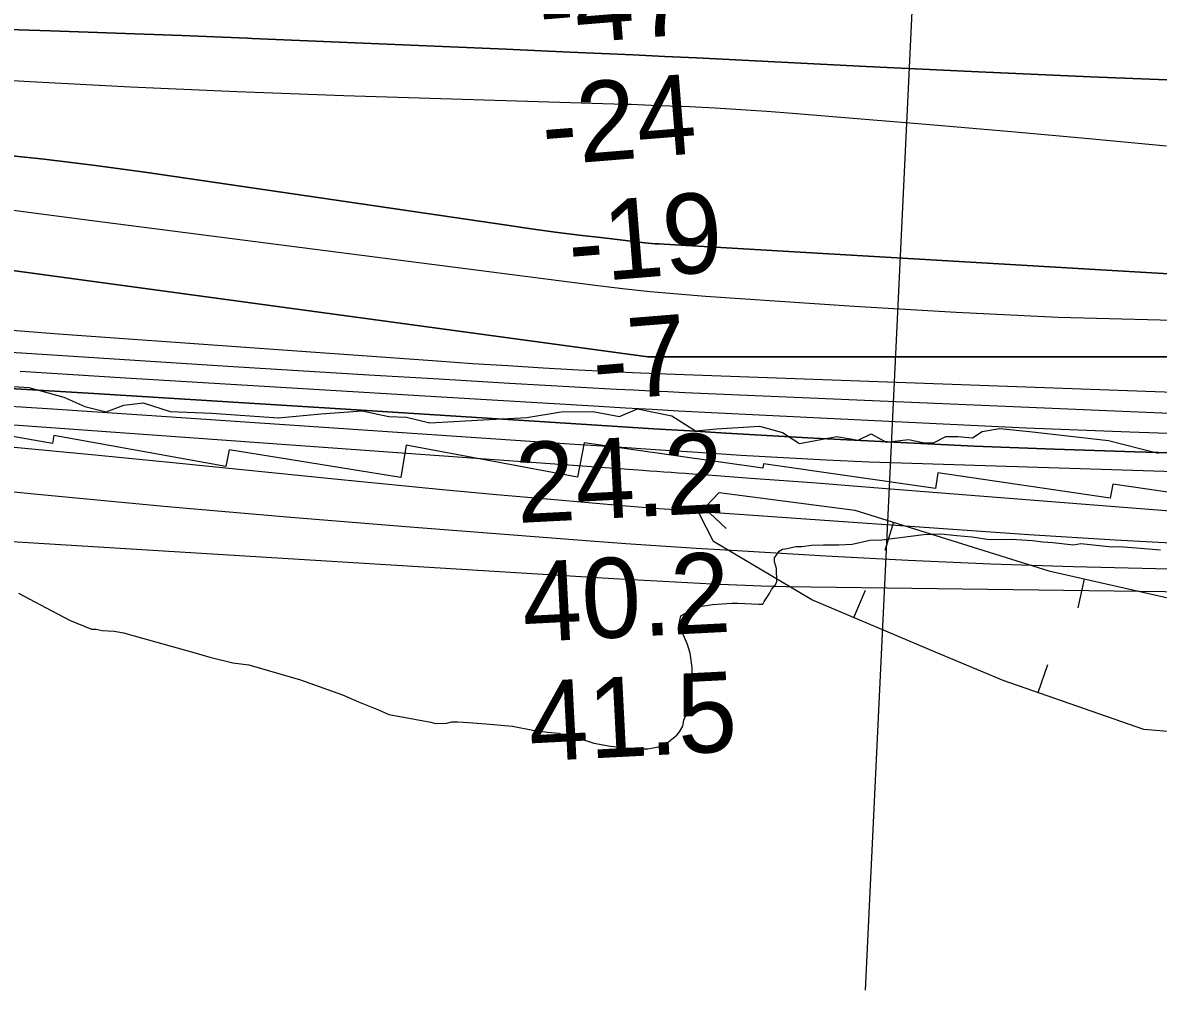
# Model space of a CAD drawing. Extents: x 3279314 to 3317160, y 734079 to 759431.
# Drawn here: x 3292320 to 3293271, y 751724 to 752534 of the extents above; entities that cross this region are included whole.
import ezdxf

# ---------------------------------------------------------------- set-up
doc = ezdxf.new("R2010")
doc.units = 0
for name, color, linetype in [('V-BORW-LINE', 7, 'Continuous'), ('V-RIVR-EDGE', 7, 'Continuous'), ('V-RIVR-RANG', 7, 'Continuous'), ('V-RRAP-RVMT', 7, 'Continuous'), ('V-SITE-VEGE', 7, 'Continuous'), ('V-TOPO-DPTH', 7, 'Continuous'), ('V-TOPO-MAJR', 7, 'Continuous'), ('V-TOPO-MINR', 7, 'Continuous'), ('V-TOPO-WATR', 7, 'Continuous')]:
    doc.layers.add(name, color=color, linetype=linetype)

msp = doc.modelspace()

# ---------------------------------------------------------------- linework, layer by layer
at = {"layer": 'V-BORW-LINE'}
for p, q in [((3292890.62, 752128.26), (3292908.8, 752111.1)), ((3293049.08, 752116.4), (3293041.6, 752092.54)), ((3293208.68, 752068.9), (3293203.15, 752044.52)), ((3293015.74, 752036.44), (3293025.53, 752059.45)), ((3293170.01, 751973.68), (3293178.25, 751997.29))]:
    msp.add_line(p, q, dxfattribs=at)
msp.add_lwpolyline([(3293946.9, 751830.85), (3293806.13, 751844.6), (3293714.87, 751864.3), (3293530.58, 751894.29), (3293385.72, 751932.18), (3293258.6, 751942.75), (3293140.64, 751983.94), (3293084.57, 752007.15), (3292980.57, 752051.41), (3292898.21, 752100.11), (3292886.31, 752123.69), (3292902.95, 752141.32), (3293016.73, 752126.55), (3293178.95, 752075.64), (3293400.56, 752025.4), (3293615.39, 751993.16), (3293898.27, 751933.91)], dxfattribs=at)
at = {"layer": 'V-RIVR-EDGE'}
msp.add_lwpolyline([(3292265.33, 752233.06), (3292325.31, 752229), (3292354.41, 752221.1), (3292372.21, 752213.23), (3292390.02, 752208.84), (3292404.82, 752214.45), (3292420.9, 752216.15), (3292443.49, 752209.14), (3292478.26, 752207.75), (3292533.89, 752203.7), (3292569.98, 752207.09), (3292604.32, 752209.61), (3292626.48, 752204.78), (3292641.26, 752204.31), (3292660.8, 752199.48), (3292710.8, 752202.4), (3292742.1, 752204.06), (3292770.8, 752208.77), (3292797.32, 752209.14), (3292819.48, 752204.74), (3292834.71, 752211.22), (3292863.38, 752205.5), (3292883.34, 752192.84), (3292900.74, 752194.54), (3292936.82, 752196.62), (3292955.93, 752191.36), (3292970.25, 752182.19), (3293001.57, 752188.2), (3293019.38, 752185.12), (3293030.26, 752190.3), (3293042.85, 752183.32), (3293061.54, 752185.45), (3293075.01, 752182.8), (3293082.4, 752182.79), (3293092.85, 752187.98), (3293102.85, 752187.95), (3293115.01, 752187.05), (3293123.29, 752192.25), (3293138.07, 752194.82), (3293162.84, 752192.15), (3293228.89, 752184.6), (3293270.6, 752174.06)], dxfattribs=at)
at = {"layer": 'V-RIVR-RANG'}
msp.add_line((3293025.54, 751724.47), (3293076.03, 752783.27), dxfattribs=at)
at = {"layer": 'V-RRAP-RVMT'}
for p, q in [((3292344.89, 752182.25), (3292199.04, 752208.15)), ((3292346.12, 752188.87), (3292344.89, 752182.25)), ((3292490.17, 752163.02), (3292346.12, 752188.87)), ((3292492.87, 752176.94), (3292490.17, 752163.02)), ((3292636.61, 752153.78), (3292492.87, 752176.94)), ((3292641.02, 752180.83), (3292636.61, 752153.78)), ((3292784.49, 752154.08), (3292641.02, 752180.83)), ((3292789.91, 752182.77), (3292784.49, 752154.08)), ((3292939.56, 752161.61), (3292789.91, 752182.77)), ((3292940.03, 752165.28), (3292939.56, 752161.61)), ((3293083.99, 752144.47), (3292940.03, 752165.28)), ((3293085.94, 752157.55), (3293083.99, 752144.47)), ((3293230.26, 752136.34), (3293085.94, 752157.55)), ((3293232.46, 752148.17), (3293230.26, 752136.34)), ((3293381.55, 752126.6), (3293232.46, 752148.17))]:
    msp.add_line(p, q, dxfattribs=at)
at = {"layer": 'V-SITE-VEGE'}
for points in [[(3292707.71, 751947.59), (3292720.48, 751946.55), (3292729.92, 751945.49), (3292747.14, 751942.26), (3292759.35, 751940.66), (3292768.79, 751939.6), (3292773.24, 751937.96), (3292779.35, 751936.33), (3292783.79, 751935.8), (3292793.24, 751933.08), (3292798.24, 751931.44), (3292812.13, 751928.74), (3292832.12, 751926.63), (3292837.11, 751926.66), (3292843.21, 751926.7), (3292849.31, 751927.84), (3292856.52, 751928.99), (3292867.57, 751937.93), (3292869.77, 751940.71), (3292872.52, 751945.72), (3292873.6, 751950.72), (3292877.43, 751960.18), (3292880.12, 751975.73), (3292880.57, 751994.59), (3292878.84, 752006.79), (3292876.58, 752013.99), (3292873.21, 752021.74), (3292869.28, 752030.04), (3292870.9, 752037.82), (3292873.67, 752039.5), (3292886.95, 752045.68), (3292897.48, 752047.4), (3292913.57, 752048.6), (3292918.56, 752048.62), (3292936.32, 752047.61), (3292939.65, 752047.63), (3292940.75, 752049.86), (3292945.15, 752056.54), (3292946.8, 752059.88), (3292950.1, 752063.78), (3292951.2, 752066.56), (3292951.14, 752077.66), (3292949.44, 752083.2), (3292949.42, 752086.53), (3292953.28, 752092.1), (3292956.04, 752093.78), (3292959.92, 752094.35), (3292967.13, 752096.05), (3292972.12, 752096.08), (3292980.44, 752097.24), (3292990.42, 752097.3), (3293003.19, 752097.36), (3293014.28, 752097.98), (3293029.24, 752101.39), (3293039.23, 752101.45), (3293074.16, 752106.08), (3293088.58, 752106.71), (3293101.91, 752105.12), (3293114.68, 752104.08), (3293129.12, 752101.94), (3293147.43, 752102.04), (3293165.19, 752101.03), (3293174.07, 752099.97), (3293182.4, 752099.46), (3293199.61, 752097.34), (3293205.71, 752098.48), (3293231.8, 752095.85), (3293237.9, 752095.88), (3293252.33, 752094.85), (3293272.32, 752093.3)], [(3292316.48, 752056.96), (3292334.85, 752047.08), (3292359.33, 752034.45), (3292377.69, 752026.78), (3292381.57, 752026.8), (3292386.57, 752025.72), (3292396.56, 752025.22), (3292404.34, 752023.6), (3292420.45, 752019.25), (3292449.35, 752011.08), (3292463.24, 752007.28), (3292476.58, 752003.47), (3292496.03, 751998.58), (3292509.35, 751996.99), (3292552.7, 751984.46), (3292587.73, 751971.9), (3292601.08, 751965.87), (3292617.76, 751959.3), (3292626.66, 751955.46), (3292634.44, 751953.84), (3292661.65, 751949), (3292665.54, 751947.91), (3292674.97, 751947.96), (3292679.41, 751949.1), (3292684.4, 751949.12), (3292693.28, 751948.62), (3292707.71, 751947.59)]]:
    msp.add_lwpolyline(points, dxfattribs=at)
at = {"layer": 'V-TOPO-DPTH'}
for p, q in [((3292343.4, 752527.74), (3292288.4, 752529.55)), ((3292343.4, 752527.74), (3292288.4, 752529.55)), ((3292398.4, 752525.81), (3292343.4, 752527.74)), ((3292398.4, 752525.81), (3292343.4, 752527.74)), ((3292453.39, 752523.69), (3292398.4, 752525.81)), ((3292453.39, 752523.69), (3292398.4, 752525.81)), ((3292508.37, 752521.45), (3292453.39, 752523.69)), ((3292508.37, 752521.45), (3292453.39, 752523.69)), ((3292511.99, 752521.3), (3292508.37, 752521.45)), ((3292511.99, 752521.3), (3292508.37, 752521.45)), ((3292565.16, 752519.03), (3292511.99, 752521.3)), ((3292565.16, 752519.03), (3292511.99, 752521.3)), ((3292618.33, 752516.77), (3292565.16, 752519.03)), ((3292618.33, 752516.77), (3292565.16, 752519.03)), ((3292671.5, 752514.49), (3292618.33, 752516.77)), ((3292671.5, 752514.49), (3292618.33, 752516.77)), ((3292724.66, 752512.22), (3292671.5, 752514.49)), ((3292724.66, 752512.22), (3292671.5, 752514.49)), ((3292777.96, 752509.93), (3292724.66, 752512.22)), ((3292777.96, 752509.93), (3292724.66, 752512.22)), ((3292804.48, 752508.77), (3292777.96, 752509.93)), ((3292804.48, 752508.77), (3292777.96, 752509.93)), ((3292830.99, 752507.56), (3292804.48, 752508.77)), ((3292830.99, 752507.56), (3292804.48, 752508.77)), ((3292857.5, 752506.3), (3292830.99, 752507.56)), ((3292857.5, 752506.3), (3292830.99, 752507.56)), ((3292884.01, 752505), (3292857.5, 752506.3)), ((3292884.01, 752505), (3292857.5, 752506.3)), ((3293026.15, 752497.87), (3292884.01, 752505)), ((3293026.15, 752497.87), (3292884.01, 752505)), ((3293120, 752493.4), (3293026.15, 752497.87)), ((3293120, 752493.4), (3293026.15, 752497.87)), ((3293213.86, 752489.25), (3293120, 752493.4)), ((3293213.86, 752489.25), (3293120, 752493.4)), ((3293307.74, 752485.58), (3293213.86, 752489.25)), ((3293307.74, 752485.58), (3293213.86, 752489.25))]:
    msp.add_line(p, q, dxfattribs=at)
for points in [[(3292231.78, 752491.25), (3292321, 752485.69), (3292410.25, 752480.8), (3292499.55, 752476.89), (3292588.88, 752473.63), (3292823.76, 752466.37), (3292829.38, 752466.19), (3292835, 752465.99), (3292840.62, 752465.78), (3292846.25, 752465.55), (3292878.14, 752464.21), (3292899.71, 752463.18), (3292921.26, 752461.97), (3292942.8, 752460.5), (3292964.32, 752458.86), (3293082.81, 752449.07), (3293147.7, 752443.51), (3293212.56, 752437.67), (3293277.38, 752431.41)], [(3292231.78, 752491.25), (3292321, 752485.69), (3292410.25, 752480.8), (3292499.55, 752476.89), (3292588.88, 752473.63), (3292823.76, 752466.37), (3292829.38, 752466.19), (3292835, 752465.99), (3292840.62, 752465.78), (3292846.25, 752465.55), (3292878.14, 752464.21), (3292899.71, 752463.18), (3292921.26, 752461.97), (3292942.8, 752460.5), (3292964.32, 752458.86), (3293082.81, 752449.07), (3293147.7, 752443.51), (3293212.56, 752437.67), (3293277.38, 752431.41)], [(3293431.36, 752315.41), (3292852.17, 752349.27), (3292849.35, 752349.46), (3292846.54, 752349.68), (3292843.74, 752349.95), (3292840.93, 752350.25), (3292806.1, 752354.28), (3292785.9, 752356.71), (3292765.72, 752359.27), (3292745.55, 752362.01), (3292725.41, 752364.88), (3292424.25, 752409.19), (3292381.13, 752415.06), (3292337.93, 752420.31), (3292294.63, 752424.62)], [(3293431.36, 752315.41), (3292852.17, 752349.27), (3292849.35, 752349.46), (3292846.54, 752349.68), (3292843.74, 752349.95), (3292840.93, 752350.25), (3292806.1, 752354.28), (3292785.9, 752356.71), (3292765.72, 752359.27), (3292745.55, 752362.01), (3292725.41, 752364.88), (3292424.25, 752409.19), (3292381.13, 752415.06), (3292337.93, 752420.31), (3292294.63, 752424.62)], [(3291970.47, 752373.38), (3292843.42, 752254.87), (3293526.43, 752254.74), (3293560.15, 752254.9), (3293593.87, 752255.29), (3293627.58, 752256.01), (3293661.29, 752256.96), (3294260.5, 752276.84)], [(3294260.5, 752276.84), (3293661.29, 752256.96), (3293627.58, 752256.01), (3293593.87, 752255.29), (3293560.15, 752254.9), (3293526.43, 752254.74), (3292843.42, 752254.87), (3291970.47, 752373.38)], [(3291960.22, 752281.27), (3292491.75, 752247.05), (3292550.71, 752243.33), (3292609.69, 752239.71), (3292668.67, 752236.23), (3292727.66, 752232.85), (3292816.97, 752227.84), (3292831.3, 752227.07), (3292845.65, 752226.33), (3292859.99, 752225.65), (3292874.34, 752225.01), (3293280.03, 752207.67), (3293332.19, 752205.61), (3293384.36, 752203.77), (3293436.53, 752202.26), (3293488.72, 752200.97), (3293569.87, 752199.22), (3293581.48, 752199.06), (3293593.09, 752199.02), (3293604.7, 752199.17), (3293616.32, 752199.44), (3293720.47, 752202.66), (3293784.14, 752204.91), (3293847.8, 752207.54)], [(3291960.22, 752281.27), (3292491.75, 752247.05), (3292550.71, 752243.33), (3292609.69, 752239.71), (3292668.67, 752236.23), (3292727.66, 752232.85), (3292816.97, 752227.84), (3292831.3, 752227.07), (3292845.65, 752226.33), (3292859.99, 752225.65), (3292874.34, 752225.01), (3293280.03, 752207.67), (3293332.19, 752205.61), (3293384.36, 752203.77), (3293436.53, 752202.26), (3293488.72, 752200.97), (3293569.87, 752199.22), (3293581.48, 752199.06), (3293593.09, 752199.02), (3293604.7, 752199.17), (3293616.32, 752199.44), (3293720.47, 752202.66), (3293784.14, 752204.91), (3293847.8, 752207.54)], [(3294101.37, 752181.66), (3293650.87, 752167.35), (3293622.67, 752166.7), (3293594.47, 752166.4), (3293566.27, 752166.61), (3293538.07, 752167.15), (3293250.87, 752175.29), (3293183.7, 752177.48), (3293116.54, 752180.06), (3293049.42, 752183.22), (3292982.31, 752186.76), (3292908.63, 752190.97), (3292878.37, 752192.73), (3292848.11, 752194.53), (3292817.86, 752196.39), (3292787.61, 752198.29), (3292595.07, 752210.56), (3292487.34, 752217.35), (3292379.61, 752224.02), (3292271.87, 752230.53)]]:
    msp.add_lwpolyline(points, dxfattribs=at)
at = {"layer": 'V-TOPO-MAJR'}
msp.add_lwpolyline([(3292312.95, 752179.05), (3292380.78, 752172.63), (3292448.59, 752165.95), (3292581.02, 752152.52), (3292626.25, 752148.04), (3292671.5, 752143.7), (3292716.77, 752139.58), (3292762.05, 752135.59), (3292825.31, 752130.17), (3292838.97, 752129.03), (3292852.63, 752127.93), (3292866.3, 752126.9), (3292879.97, 752125.91), (3293162.2, 752106.09), (3293234.6, 752101.55), (3293307.04, 752097.71)], dxfattribs=at)
at = {"layer": 'V-TOPO-MINR'}
for p, q in [((3292288.4, 752529.55), (3292343.4, 752527.74)), ((3292343.4, 752527.74), (3292398.4, 752525.81)), ((3292398.4, 752525.81), (3292453.39, 752523.69)), ((3292453.39, 752523.69), (3292508.37, 752521.45)), ((3292508.37, 752521.45), (3292511.99, 752521.3)), ((3292511.99, 752521.3), (3292565.16, 752519.03)), ((3292565.16, 752519.03), (3292618.33, 752516.77)), ((3292618.33, 752516.77), (3292671.5, 752514.49)), ((3292671.5, 752514.49), (3292724.66, 752512.22)), ((3292724.66, 752512.22), (3292777.96, 752509.93)), ((3292777.96, 752509.93), (3292804.48, 752508.77)), ((3292804.48, 752508.77), (3292830.99, 752507.56)), ((3292830.99, 752507.56), (3292857.5, 752506.3)), ((3292857.5, 752506.3), (3292884.01, 752505)), ((3292884.01, 752505), (3293026.15, 752497.87)), ((3293026.15, 752497.87), (3293120, 752493.4)), ((3293120, 752493.4), (3293213.86, 752489.25)), ((3293213.86, 752489.25), (3293307.74, 752485.58))]:
    msp.add_line(p, q, dxfattribs=at)
for points in [[(3292231.78, 752491.25), (3292321, 752485.69), (3292410.25, 752480.8), (3292499.55, 752476.89), (3292588.88, 752473.63), (3292823.76, 752466.37), (3292829.38, 752466.19), (3292835, 752465.99), (3292840.62, 752465.78), (3292846.25, 752465.55), (3292878.14, 752464.21), (3292899.71, 752463.18), (3292921.26, 752461.97), (3292942.8, 752460.5), (3292964.32, 752458.86), (3293082.81, 752449.07), (3293147.7, 752443.51), (3293212.56, 752437.67), (3293277.38, 752431.41)], [(3292294.63, 752424.62), (3292337.93, 752420.31), (3292381.13, 752415.06), (3292424.25, 752409.19), (3292725.41, 752364.88), (3292745.55, 752362.01), (3292765.72, 752359.27), (3292785.9, 752356.71), (3292806.1, 752354.28), (3292840.93, 752350.25), (3292843.74, 752349.95), (3292846.54, 752349.68), (3292849.35, 752349.46), (3292852.17, 752349.27), (3293431.36, 752315.41)], [(3292284.39, 752381.11), (3292331.36, 752375.01), (3292378.33, 752368.94), (3292799.14, 752314.76), (3292822.19, 752312), (3292845.26, 752309.52), (3292868.38, 752307.45), (3292891.52, 752305.66), (3293015.94, 752297.15), (3293101.34, 752292.1), (3293186.77, 752288.11), (3293272.27, 752285.7), (3293357.81, 752284.35), (3293556.03, 752283.05), (3293575.7, 752283.02), (3293595.37, 752283.14), (3293615.04, 752283.46), (3293634.7, 752283.91), (3293846.75, 752289.97)], [(3291970.47, 752373.38), (3292843.42, 752254.87), (3293526.43, 752254.74), (3293560.15, 752254.9), (3293593.87, 752255.29), (3293627.58, 752256.01), (3293661.29, 752256.96), (3294260.5, 752276.84)], [(3292282.58, 752279.21), (3292349.93, 752273.98), (3292667.05, 752251.36), (3292696.61, 752249.33), (3292726.17, 752247.42), (3292755.75, 752245.67), (3292785.33, 752244.03), (3292830.53, 752241.66), (3292837.52, 752241.31), (3292844.5, 752240.98), (3292851.49, 752240.69), (3292858.48, 752240.42), (3293499.92, 752217.5)], [(3292317.88, 752242.71), (3292406.04, 752237.3), (3292494.19, 752231.93), (3292582.35, 752226.6), (3292670.51, 752221.3), (3292802.67, 752213.4), (3292824.76, 752212.11), (3292846.85, 752210.86), (3292868.94, 752209.69), (3292891.03, 752208.55), (3293073.3, 752199.46), (3293160.01, 752195.47), (3293246.73, 752191.9), (3293333.47, 752188.97), (3293420.23, 752186.48), (3293553.97, 752183.13), (3293573.87, 752182.8), (3293593.78, 752182.7), (3293613.69, 752182.93), (3293633.59, 752183.38), (3293833.26, 752189.64), (3293930.83, 752193.18)], [(3292271.87, 752230.53), (3292379.61, 752224.02), (3292487.34, 752217.35), (3292595.07, 752210.56), (3292787.61, 752198.29), (3292817.86, 752196.39), (3292848.11, 752194.53), (3292878.37, 752192.73), (3292908.63, 752190.97), (3292982.31, 752186.76), (3293049.42, 752183.22), (3293116.54, 752180.06), (3293183.7, 752177.48), (3293250.87, 752175.29), (3293538.07, 752167.15), (3293566.27, 752166.61), (3293594.47, 752166.4), (3293622.67, 752166.7), (3293650.87, 752167.35), (3294101.37, 752181.66)], [(3292265.9, 752216.31), (3292344.94, 752211.29), (3292423.97, 752206.08), (3292777.87, 752182.05), (3292813.66, 752179.64), (3292849.45, 752177.25), (3292885.24, 752174.9), (3292921.04, 752172.57), (3292956.84, 752170.43), (3292992.66, 752168.53), (3293028.49, 752166.99), (3293064.34, 752165.68), (3293522.18, 752151.27), (3293558.67, 752150.47), (3293595.16, 752150.13), (3293631.65, 752150.5), (3293668.14, 752151.32), (3294367.13, 752173.83)], [(3292254.26, 752202.06), (3292838.97, 752159.83), (3292844.91, 752159.4), (3292850.86, 752158.98), (3292856.8, 752158.56), (3292862.75, 752158.14), (3292868.7, 752157.73), (3292874.64, 752157.3), (3292880.59, 752156.88), (3292886.53, 752156.44), (3292929.58, 752153.29), (3292957.04, 752151.25), (3292984.51, 752149.18), (3293011.97, 752147.06), (3293039.42, 752144.9), (3293408.17, 752115.67)], [(3292235.12, 752149.29), (3292338.2, 752139.12), (3292441.33, 752129.46), (3292544.53, 752120.58), (3292647.77, 752112.21), (3292795.47, 752100.8), (3292824.9, 752098.61), (3292854.34, 752096.52), (3292883.8, 752094.6), (3292913.25, 752092.79), (3292992.29, 752088.13), (3293061.29, 752084.5), (3293130.31, 752081.44), (3293199.36, 752079.24), (3293268.44, 752077.61), (3293547.45, 752072.76), (3293572.5, 752072.55), (3293597.55, 752072.64), (3293622.6, 752073.17), (3293647.64, 752074), (3293920.19, 752085.47)], [(3292260.79, 752103.32), (3292814.7, 752069.26), (3292835.31, 752068.04), (3292855.92, 752066.86), (3292876.54, 752065.77), (3292897.17, 752064.73), (3292917.8, 752063.84), (3292938.43, 752063.09), (3292959.07, 752062.56), (3292979.71, 752062.18), (3293530, 752054.9), (3293564.01, 752054.73), (3293598.01, 752054.95), (3293632, 752055.75), (3293665.98, 752056.92), (3294174.13, 752078.78)]]:
    msp.add_lwpolyline(points, dxfattribs=at)
at = {"layer": 'V-TOPO-WATR'}
msp.add_lwpolyline([(3291960.22, 752281.27), (3292491.75, 752247.05), (3292550.71, 752243.33), (3292609.69, 752239.71), (3292668.67, 752236.23), (3292727.66, 752232.85), (3292816.97, 752227.84), (3292831.3, 752227.07), (3292845.65, 752226.33), (3292859.99, 752225.65), (3292874.34, 752225.01), (3293280.03, 752207.67), (3293332.19, 752205.61), (3293384.36, 752203.77), (3293436.53, 752202.26), (3293488.72, 752200.97), (3293569.87, 752199.22), (3293581.48, 752199.06), (3293593.09, 752199.02), (3293604.7, 752199.17), (3293616.32, 752199.44), (3293720.47, 752202.66), (3293784.14, 752204.91), (3293847.8, 752207.54)], dxfattribs=at)

# ---------------------------------------------------------------- texts
at = {"layer": 'V-RIVR-RANG'}
for s, rotation, p in [('-47', 4.62042, (3292754.26, 752514.92)), ('-24', 4.62042, (3292756.74, 752414.83)), ('-19', 4.62042, (3292778.95, 752316.34)), ('-7', 4.62042, (3292799.31, 752217.69)), ('24.2', 2.93833, (3292734.33, 752115.66)), ('40.2', 2.93833, (3292739.7, 752015.81)), ('41.5', 2.93833, (3292745.08, 751915.95))]:
    msp.add_text(s, height=67, rotation=rotation, dxfattribs=at).set_placement(p)

doc.saveas('drawing.dxf')
